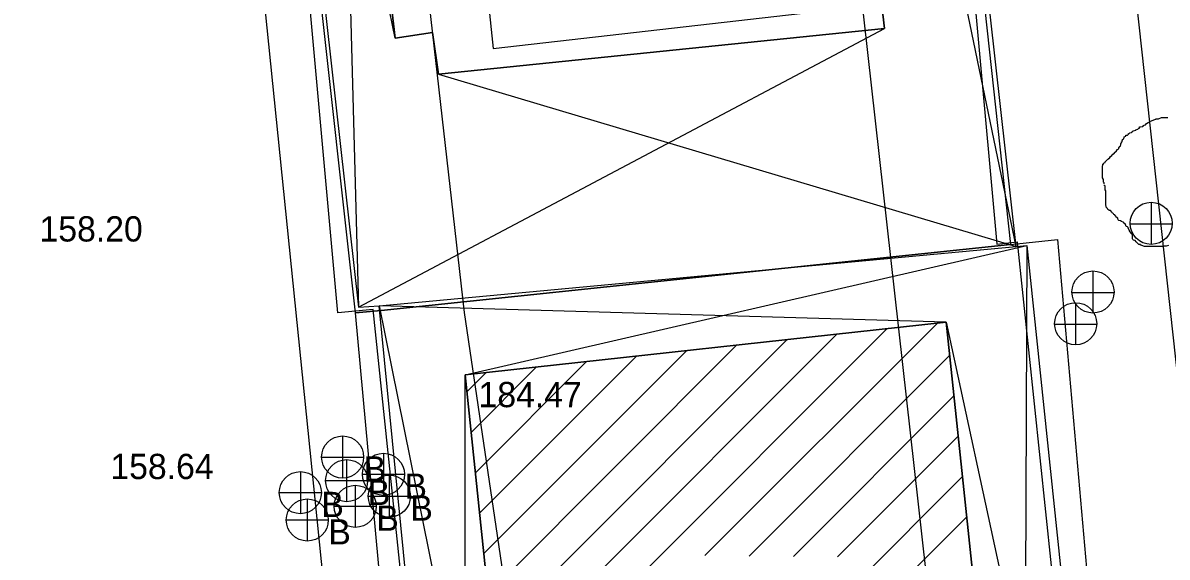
# Model space of a CAD drawing. Extents: x 419101 to 420177, y 4451541 to 4452254.
# Drawn here: x 419923.3 to 419977.7, y 4451704.1 to 4451729.4 of the extents above; entities that cross this region are included whole.
import ezdxf

# ---------------------------------------------------------------- set-up
doc = ezdxf.new("R2010")
doc.units = 0
for name, color, linetype in [('2_KADASTRO', 7, 'Continuous'), ('3_HALİHAZIR', 7, 'Continuous'), ('Level 10', 7, 'Continuous'), ('Level 27', 7, 'Continuous'), ('Level 29', 7, 'Continuous'), ('Level 3', 7, 'Continuous'), ('Level 62', 7, 'Continuous'), ('Level 9', 7, 'Continuous')]:
    doc.layers.add(name, color=color, linetype=linetype)

msp = doc.modelspace()

# ---------------------------------------------------------------- linework, layer by layer
at = {"layer": '2_KADASTRO'}
for points in [[(419933.727, 4451764.177), (419944.453, 4451765.219), (419964.966, 4451767.212), (419970.241, 4451718.912), (419940.33, 4451715.78), (419939.11, 4451715.66)], [(419939.11, 4451715.66), (419940.33, 4451715.78), (419970.241, 4451718.912), (419972.479, 4451719.146), (419976.149, 4451677.693), (419974.589, 4451677.516), (419946.418, 4451674.327), (419944.916, 4451674.157), (419942.965, 4451673.938), (419940.922, 4451696.044)]]:
    msp.add_lwpolyline(points, close=True, dxfattribs=at)
at = {"layer": '3_HALİHAZIR'}
for p, q in [((419940.996, 4451728.705), (419933.847, 4451764.144)), ((419970.524, 4451718.812), (419963.177, 4451754.214)), ((419938.301, 4451751.843), (419939.248, 4451715.934)), ((419939.248, 4451715.934), (419964.264, 4451729.171)), ((419943.061, 4451727.003), (419970.524, 4451718.812)), ((419976.95, 4451718.907), (419976.95, 4451720.907)), ((419975.93, 4451719.897), (419977.93, 4451719.897)), ((419944.321, 4451712.714), (419971.027, 4451718.859)), ((419971.027, 4451718.859), (419970.878, 4451680.276)), ((419974.184, 4451715.645), (419974.184, 4451717.645)), ((419973.164, 4451716.635), (419975.164, 4451716.635)), ((419973.36, 4451714.137), (419973.36, 4451716.137)), ((419967.189, 4451715.211), (419940.229, 4451715.99)), ((419940.229, 4451715.99), (419947.938, 4451678.088)), ((419955.723, 4451704.131), (419966.755, 4451715.163)), ((419967.189, 4451715.211), (419975.358, 4451677.58)), ((419972.34, 4451715.127), (419974.34, 4451715.127)), ((419945.81, 4451698.461), (419961.993, 4451714.643)), ((419946.01, 4451696.54), (419964.374, 4451714.903)), ((419945.409, 4451702.302), (419957.23, 4451714.124)), ((419945.609, 4451700.381), (419959.611, 4451714.384)), ((419945.007, 4451706.143), (419952.467, 4451713.604)), ((419945.208, 4451704.223), (419954.849, 4451713.864)), ((419957.823, 4451704.11), (419967.355, 4451713.642)), ((419944.405, 4451711.906), (419945.323, 4451712.824)), ((419944.606, 4451709.985), (419947.705, 4451713.084)), ((419944.807, 4451708.064), (419950.086, 4451713.344)), ((419944.335, 4451674.468), (419944.321, 4451712.714)), ((419959.924, 4451704.089), (419967.557, 4451711.723)), ((419938.498, 4451709.811), (419938.498, 4451707.811)), ((419962.024, 4451704.068), (419967.76, 4451709.804)), ((419937.498, 4451708.811), (419939.498, 4451708.811)), ((419938.688, 4451708.691), (419938.688, 4451706.691)), ((419940.438, 4451708.991), (419940.438, 4451706.991)), ((419936.488, 4451708.121), (419936.488, 4451706.121)), ((419939.438, 4451707.991), (419941.438, 4451707.991)), ((419940.718, 4451707.951), (419940.718, 4451705.951)), ((419937.688, 4451707.691), (419939.688, 4451707.691)), ((419939.098, 4451707.471), (419939.098, 4451705.471)), ((419962.219, 4451702.142), (419967.963, 4451707.885)), ((419935.488, 4451707.121), (419937.488, 4451707.121)), ((419939.718, 4451706.951), (419941.718, 4451706.951)), ((419936.818, 4451706.821), (419936.818, 4451704.821)), ((419938.098, 4451706.471), (419940.098, 4451706.471)), ((419935.818, 4451705.821), (419937.818, 4451705.821)), ((419962.196, 4451699.997), (419968.165, 4451705.967))]:
    msp.add_line(p, q, dxfattribs=at)
for points in [[(419940.229, 4451715.99), (419970.524, 4451718.812), (419965.095, 4451767.218), (419933.847, 4451764.144), (419939.248, 4451715.934)], [(419964.264, 4451729.171), (419964.032, 4451731.109), (419965.962, 4451731.387), (419963.177, 4451754.214), (419961.422, 4451754.023), (419961.126, 4451756.011), (419940.112, 4451753.816), (419940.237, 4451752.036), (419938.301, 4451751.843), (419940.996, 4451728.705), (419942.764, 4451728.981), (419943.061, 4451727.003)], [(419964.264, 4451729.171), (419943.061, 4451727.003), (419942.764, 4451728.981), (419940.996, 4451728.705), (419938.301, 4451751.843), (419940.237, 4451752.036), (419940.112, 4451753.816), (419961.126, 4451756.011), (419961.422, 4451754.023), (419963.177, 4451754.214), (419965.962, 4451731.387), (419964.032, 4451731.109), (419964.264, 4451729.171)], [(419961.504, 4451730.026), (419958.758, 4451754.645), (419943.033, 4451753.145), (419945.652, 4451728.226)], [(419971.027, 4451718.859), (419975.358, 4451677.58), (419966.686, 4451676.576), (419961.298, 4451676.04), (419946.089, 4451674.642), (419944.335, 4451674.468), (419940.229, 4451715.99)], [(419970.878, 4451680.276), (419967.189, 4451715.211), (419944.321, 4451712.714), (419947.938, 4451678.088)], [(419947.938, 4451678.088), (419944.321, 4451712.714), (419967.189, 4451715.211), (419970.878, 4451680.276)]]:
    msp.add_lwpolyline(points, close=True, dxfattribs=at)
for centre in [(419976.935, 4451719.915), (419974.169, 4451716.653), (419973.345, 4451715.145), (419938.498, 4451708.811), (419938.688, 4451707.691), (419940.438, 4451707.991), (419936.488, 4451707.121), (419940.718, 4451706.951), (419939.098, 4451706.471), (419936.818, 4451705.821)]:
    msp.add_circle(centre, 1, dxfattribs=at)
at = {"layer": 'Level 10'}
msp.add_lwpolyline([(419958.201, 4451879.006), (419966.53, 4451769.671), (419931.06, 4451766.859), (419938.096, 4451697.79), (419879.097, 4451703.767), (419870.357, 4451698.446), (419851.433, 4451826.814), (419850.731, 4451885.176)], dxfattribs=at)
at = {"layer": 'Level 27'}
msp.add_lwpolyline([(419960.047, 4451542.684), (419956.449, 4451577.197), (419951.517, 4451624.493), (419951.144, 4451624.453), (419945.798, 4451674.365), (419944.313, 4451674.209), (419939.948, 4451715.82), (419938.274, 4451715.668), (419933.867, 4451764.082), (419965.221, 4451766.936)], dxfattribs=at)
at = {"layer": 'Level 29'}
msp.add_lwpolyline([(419965.221, 4451766.936), (419969.591, 4451718.931), (419970.563, 4451719.032), (419974.867, 4451677.994)], dxfattribs=at)
at = {"layer": 'Level 3'}
for points in [[(419976.953, 4451724.779), (419977.057, 4451724.831), (419977.16, 4451724.857), (419977.16, 4451724.883), (419977.186, 4451724.883), (419977.212, 4451724.883), (419977.29, 4451724.883), (419977.42, 4451724.935), (419977.524, 4451724.935), (419977.601, 4451724.935), (419977.653, 4451724.935), (419977.731, 4451724.935)], [(419974.696, 4451721.793), (419974.696, 4451721.819), (419974.696, 4451721.844), (419974.67, 4451721.87), (419974.67, 4451721.896), (419974.67, 4451721.922), (419974.67, 4451721.948), (419974.67, 4451721.974), (419974.67, 4451722), (419974.618, 4451722.078), (419974.618, 4451722.156), (419974.618, 4451722.182), (419974.618, 4451722.26), (419974.618, 4451722.338), (419974.618, 4451722.364), (419974.618, 4451722.39), (419974.618, 4451722.416), (419974.618, 4451722.442), (419974.618, 4451722.468), (419974.618, 4451722.494), (419974.618, 4451722.52), (419974.618, 4451722.546), (419974.618, 4451722.572), (419974.618, 4451722.65), (419974.644, 4451722.675), (419974.644, 4451722.701), (419974.644, 4451722.727), (419974.67, 4451722.727), (419974.67, 4451722.753), (419974.67, 4451722.779), (419974.748, 4451722.805), (419974.748, 4451722.831), (419974.826, 4451722.909), (419974.878, 4451722.961), (419974.929, 4451722.987), (419974.929, 4451723.013), (419974.955, 4451723.013), (419975.007, 4451723.091), (419975.059, 4451723.143), (419975.111, 4451723.195), (419975.189, 4451723.247), (419975.189, 4451723.273), (419975.241, 4451723.299), (419975.241, 4451723.325), (419975.267, 4451723.325), (419975.319, 4451723.403), (419975.319, 4451723.429), (419975.396, 4451723.455), (419975.396, 4451723.48), (419975.396, 4451723.506), (419975.448, 4451723.558), (419975.474, 4451723.584), (419975.474, 4451723.61), (419975.5, 4451723.636), (419975.5, 4451723.662), (419975.5, 4451723.688), (419975.5, 4451723.714), (419975.526, 4451723.74), (419975.526, 4451723.766), (419975.526, 4451723.792), (419975.552, 4451723.792), (419975.552, 4451723.818), (419975.552, 4451723.844), (419975.578, 4451723.87), (419975.578, 4451723.896), (419975.63, 4451723.922), (419975.656, 4451724), (419975.656, 4451724.026), (419975.734, 4451724.052), (419975.734, 4451724.078), (419975.734, 4451724.104), (419975.811, 4451724.104), (419975.863, 4451724.156), (419975.863, 4451724.182), (419975.889, 4451724.182), (419975.915, 4451724.208), (419975.993, 4451724.234), (419976.019, 4451724.26), (419976.045, 4451724.26), (419976.045, 4451724.286), (419976.097, 4451724.311), (419976.201, 4451724.337), (419976.201, 4451724.363), (419976.304, 4451724.389), (419976.356, 4451724.441), (419976.382, 4451724.441), (419976.382, 4451724.467), (419976.382, 4451724.493), (419976.434, 4451724.493), (419976.538, 4451724.519), (419976.538, 4451724.545), (419976.564, 4451724.545), (419976.59, 4451724.545), (419976.59, 4451724.571), (419976.642, 4451724.597), (419976.668, 4451724.597), (419976.719, 4451724.649), (419976.797, 4451724.701), (419976.849, 4451724.727), (419976.849, 4451724.753), (419976.953, 4451724.779)], [(419976.642, 4451718.806), (419976.616, 4451718.806), (419976.486, 4451718.858), (419976.46, 4451718.884), (419976.434, 4451718.884), (419976.434, 4451718.91), (419976.356, 4451718.91), (419976.304, 4451718.962), (419976.227, 4451719.04), (419976.175, 4451719.092), (419976.097, 4451719.118), (419976.071, 4451719.144), (419976.045, 4451719.17), (419976.045, 4451719.196), (419976.045, 4451719.274), (419976.045, 4451719.352), (419976.045, 4451719.377), (419976.019, 4451719.403), (419976.019, 4451719.429), (419975.993, 4451719.429), (419975.941, 4451719.507), (419975.889, 4451719.585), (419975.863, 4451719.663), (419975.837, 4451719.689), (419975.837, 4451719.715), (419975.811, 4451719.741), (419975.76, 4451719.767), (419975.734, 4451719.793), (419975.734, 4451719.819), (419975.708, 4451719.845), (419975.708, 4451719.871), (419975.63, 4451719.923), (419975.63, 4451719.949), (419975.604, 4451719.975), (419975.526, 4451720.001), (419975.474, 4451720.027), (419975.396, 4451720.053), (419975.37, 4451720.079), (419975.345, 4451720.105), (419975.345, 4451720.131), (419975.345, 4451720.157), (419975.267, 4451720.208), (419975.267, 4451720.234), (419975.241, 4451720.26), (419975.241, 4451720.286), (419975.215, 4451720.286), (419975.215, 4451720.312), (419975.189, 4451720.312), (419975.163, 4451720.338), (419975.137, 4451720.364), (419975.111, 4451720.39), (419975.085, 4451720.416), (419975.059, 4451720.442), (419975.033, 4451720.468), (419975.033, 4451720.494), (419974.981, 4451720.52), (419974.955, 4451720.52), (419974.929, 4451720.546), (419974.878, 4451720.572), (419974.852, 4451720.598), (419974.852, 4451720.624), (419974.826, 4451720.65), (419974.8, 4451720.676), (419974.8, 4451720.702), (419974.8, 4451720.728), (419974.774, 4451720.754), (419974.774, 4451720.78), (419974.774, 4451720.806), (419974.774, 4451720.884), (419974.774, 4451720.936), (419974.774, 4451720.962), (419974.774, 4451720.988), (419974.774, 4451721.013), (419974.774, 4451721.039), (419974.774, 4451721.065), (419974.774, 4451721.091), (419974.774, 4451721.117), (419974.774, 4451721.143), (419974.774, 4451721.169), (419974.774, 4451721.195), (419974.774, 4451721.221), (419974.774, 4451721.247), (419974.774, 4451721.273), (419974.774, 4451721.299), (419974.774, 4451721.325), (419974.774, 4451721.351), (419974.774, 4451721.429), (419974.774, 4451721.455), (419974.774, 4451721.481), (419974.748, 4451721.481), (419974.748, 4451721.507), (419974.748, 4451721.533), (419974.748, 4451721.559), (419974.748, 4451721.585), (419974.748, 4451721.611), (419974.748, 4451721.637), (419974.748, 4451721.663), (419974.748, 4451721.689), (419974.722, 4451721.689), (419974.722, 4451721.715), (419974.722, 4451721.741)], [(419977.757, 4451718.858), (419977.653, 4451718.832), (419977.601, 4451718.832), (419977.575, 4451718.832), (419977.55, 4451718.832), (419977.524, 4451718.832), (419977.524, 4451718.806), (419977.498, 4451718.806), (419977.472, 4451718.806), (419977.446, 4451718.806), (419977.42, 4451718.806), (419977.394, 4451718.806), (419977.368, 4451718.806), (419977.342, 4451718.806), (419977.316, 4451718.806), (419977.29, 4451718.806), (419977.212, 4451718.806), (419977.16, 4451718.806), (419977.083, 4451718.806), (419977.031, 4451718.806), (419977.005, 4451718.806), (419976.979, 4451718.806), (419976.927, 4451718.806), (419976.849, 4451718.806), (419976.823, 4451718.806), (419976.771, 4451718.806), (419976.745, 4451718.806), (419976.693, 4451718.806), (419976.668, 4451718.806), (419976.642, 4451718.806)]]:
    msp.add_lwpolyline(points, dxfattribs=at)
at = {"layer": 'Level 62'}
msp.add_line((419976.012, 4451732.407), (419981.19, 4451685.091), dxfattribs=at)
at = {"layer": 'Level 9'}
msp.add_lwpolyline([(420167.24, 4451679.956), (420163.8, 4451678.926), (420159.728, 4451691.971), (420112.119, 4451731.678), (420059.031, 4451774.95), (420044.915, 4451775.227), (420054.335, 4451689.275), (420017.244, 4451684.833), (419969.183, 4451677.077), (419959.772, 4451760.935), (419939.289, 4451759.546), (419944.271, 4451715.674), (419953.405, 4451654.03), (419964.491, 4451545.652), (419986.911, 4451547.873), (419987.366, 4451542.396)], dxfattribs=at)

# ---------------------------------------------------------------- texts
at = {"layer": '3_HALİHAZIR'}
for s, p in [('158.20 ', (419924.088, 4451719.05)), ('158.64 ', (419927.457, 4451707.764))]:
    msp.add_text(s, height=1.2, rotation=359.9971, dxfattribs=at).set_placement(p)
for s, p in [('184.47 ', (419944.959, 4451711.18)), ('B', (419939.498, 4451707.649)), ('B', (419941.438, 4451706.829)), ('B', (419939.688, 4451706.529)), ('B', (419937.488, 4451705.959)), ('B', (419941.718, 4451705.789)), ('B', (419940.098, 4451705.309)), ('B', (419937.818, 4451704.659))]:
    msp.add_text(s, height=1.2, dxfattribs=at).set_placement(p)

doc.saveas('drawing.dxf')
